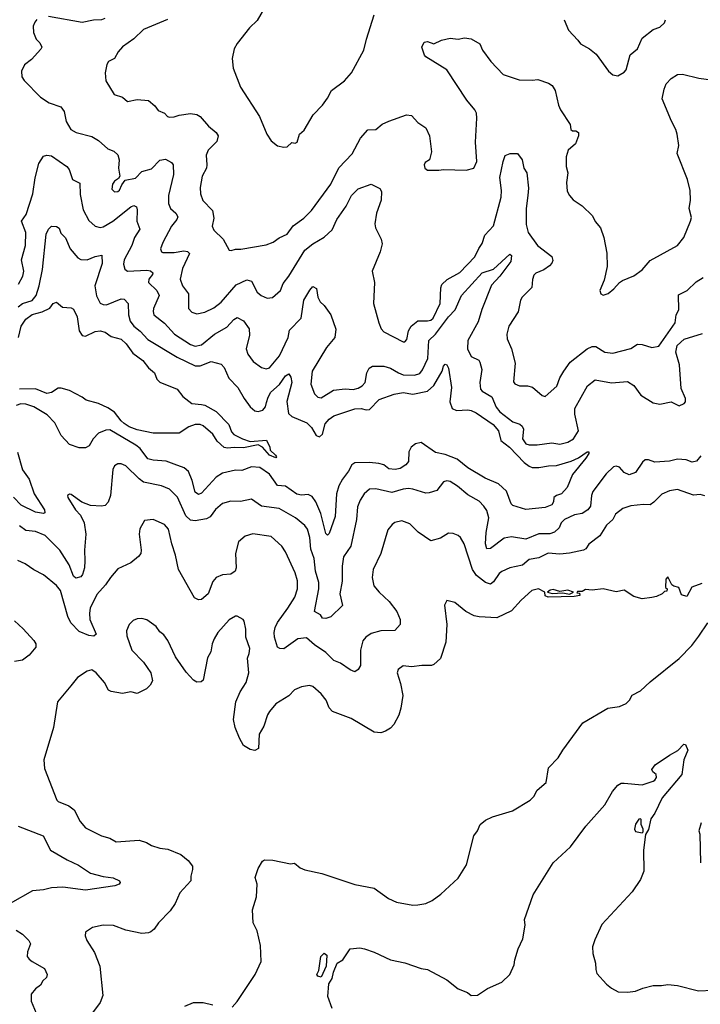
# Model space of a CAD drawing. Extents: x 1933546 to 2138868, y 524910 to 667279.
# Tile 322 of 466: x 2035207 to 2039426, y 645699 to 651805. Entities that reach past the tile are written whole.
import ezdxf

# ---------------------------------------------------------------- set-up
doc = ezdxf.new("R2010")
doc.units = 0

msp = doc.modelspace()

# ---------------------------------------------------------------- linework, layer by layer
at = {"layer": '0CON10XD'}
for points in [[(2036755.8, 651935), (2036679.5, 651800.5), (2036632.5, 651755), (2036555, 651657.5), (2036536.7, 651625), (2036523.3, 651565), (2036531.2, 651505), (2036575, 651387.5), (2036693.8, 651205), (2036738.8, 651095), (2036765, 651053.3), (2036805, 651023.3), (2036845, 651013.8), (2036865, 651016.7), (2036895, 651042.5), (2036915, 651040), (2036927.5, 651045), (2036942.5, 651095), (2036970.7, 651119.3), (2037026.2, 651215), (2037083.3, 651275), (2037115, 651317.5), (2037140, 651365), (2037220, 651425), (2037263.3, 651475), (2037341.2, 651615), (2037356.7, 651685), (2037403.9, 651836.1)], [(2035313.6, 651806.4), (2035300.5, 651789.5), (2035290, 651765), (2035292.5, 651725), (2035309.2, 651685), (2035331.7, 651661.7), (2035343.3, 651635), (2035338.1, 651621.9), (2035280.9, 651559.1), (2035235.7, 651525), (2035218.5, 651485), (2035221.2, 651451.2), (2035235, 651428.6), (2035335.4, 651325.4), (2035390.2, 651290.2), (2035461.2, 651265), (2035482.2, 651235), (2035495, 651173.3), (2035523.8, 651123.8), (2035556.7, 651105), (2035655, 651080), (2035695.4, 651055.4), (2035753.3, 651005), (2035790.5, 650990.5), (2035815, 650966.7), (2035824.3, 650935), (2035819.2, 650885), (2035826.7, 650835), (2035819.5, 650820.5), (2035795, 650804), (2035781.4, 650785), (2035778.8, 650755), (2035795, 650738), (2035815, 650740), (2035825, 650748), (2035839.1, 650780.9), (2035860.8, 650809.2), (2035925, 650823.3), (2035965, 650864.2), (2036025, 650880.8), (2036075, 650934.4), (2036110.3, 650940.3), (2036148.6, 650918.6), (2036157.5, 650905), (2036160.4, 650845), (2036129.1, 650715), (2036130, 650665), (2036141.4, 650635), (2036175.6, 650605), (2036187.5, 650582.5), (2036180.5, 650565), (2036147.1, 650525), (2036093.9, 650423.9), (2036080.8, 650385), (2036085.8, 650365.8), (2036095, 650360.8), (2036165, 650362), (2036225, 650372.7), (2036248.1, 650368.1), (2036259.5, 650355), (2036216.9, 650263.1), (2036202.5, 650195), (2036215.4, 650155), (2036253.5, 650105), (2036252.9, 650015), (2036275, 649990.8), (2036305, 649981.4), (2036355, 649991.9), (2036411.4, 650018.6), (2036455, 650052.7), (2036548.5, 650161.5), (2036615, 650191.5), (2036644.5, 650184.5), (2036680, 650115), (2036703.7, 650093.7), (2036741.7, 650078.3), (2036775, 650081.4), (2036824.2, 650125), (2036840.2, 650169.8), (2036875.9, 650214.1), (2036974.7, 650375), (2037025, 650416.1)], [(2035735, 651811.4), (2035715, 651803.3), (2035665, 651801.1), (2035595, 651788.2), (2035385.4, 651824.6)], [(2036123, 651807), (2035975, 651744), (2035915, 651685.8), (2035845, 651635.8), (2035816.7, 651605), (2035794, 651565), (2035756.7, 651545), (2035746.7, 651526.7), (2035735.8, 651475), (2035740, 651425), (2035791.7, 651341.7), (2035845, 651323.8), (2035875, 651298.6), (2035935, 651310), (2036005, 651302.9), (2036045, 651270), (2036065, 651242.5), (2036105, 651226.2), (2036124.2, 651204.2), (2036135, 651201.2), (2036165, 651202), (2036195, 651212.5), (2036265, 651223.3), (2036305, 651216.2), (2036326.7, 651205), (2036376.7, 651145), (2036425.4, 651105.4), (2036437.5, 651085), (2036429.8, 651050.2), (2036374.4, 650995.6), (2036362.5, 650965), (2036367.5, 650905), (2036364.2, 650885), (2036338.6, 650835), (2036325.7, 650765), (2036327.1, 650725), (2036343.1, 650683.1), (2036402.1, 650622.1), (2036409.5, 650575), (2036400, 650525), (2036409.7, 650499.7), (2036467.5, 650445), (2036505, 650376.2), (2036517, 650373), (2036545, 650382), (2036577.3, 650382.7), (2036735, 650409.4), (2036778.8, 650425), (2036815, 650452), (2036865, 650474.4), (2036902.8, 650527.2), (2036967.5, 650575), (2037015, 650621.2), (2037135, 650786), (2037184.6, 650885.4), (2037267.3, 650972.7), (2037319.5, 651070.5), (2037365, 651121.4), (2037415, 651124.3), (2037455, 651158.1), (2037495, 651175.7), (2037605, 651214.2), (2037635, 651210.8), (2037675, 651166.7), (2037723.9, 651133.9), (2037748, 651085), (2037760, 650985), (2037747.5, 650935), (2037720.7, 650919.3), (2037713.8, 650905), (2037718.8, 650885), (2037735, 650872), (2037805, 650871.2), (2037835, 650876.7), (2037975, 650872), (2038022.5, 650885), (2038040, 650925), (2038032.5, 651045), (2038041.2, 651195), (2038038.8, 651225), (2038028.8, 651245), (2037978.8, 651305), (2037855, 651493.3), (2037724.6, 651574.6), (2037716.2, 651585), (2037700, 651635), (2037713.8, 651665), (2037735, 651670), (2037775, 651656.2), (2037822.7, 651677.3), (2037875, 651690.8), (2037925, 651684.5), (2037965, 651693.3), (2038005, 651685.7), (2038058.8, 651655), (2038075.8, 651615), (2038127.1, 651545), (2038205, 651466), (2038302.4, 651432.4), (2038385, 651430), (2038420, 651435), (2038485, 651412), (2038507, 651397), (2038526.2, 651365), (2038546.7, 651275), (2038560, 651245), (2038618.8, 651155), (2038623.3, 651125), (2038635, 651116.7), (2038655, 651116.2), (2038671.2, 651105), (2038672, 651085), (2038652, 651035), (2038606.2, 650995), (2038595.6, 650954.4), (2038594.2, 650895), (2038605.7, 650855), (2038596.4, 650795), (2038602, 650742), (2038614.5, 650714.5), (2038637.3, 650687.3), (2038695, 650650.8), (2038758.5, 650588.5), (2038775, 650553.3), (2038807.5, 650515), (2038829.2, 650455), (2038847, 650357), (2038848.6, 650275), (2038830.5, 650189.5), (2038803.3, 650125), (2038810, 650105), (2038825, 650097.5), (2038855, 650106.7), (2038890, 650135), (2038925, 650176), (2038943.2, 650186.8), (2039015, 650216.7), (2039065, 650253.8), (2039115, 650310.8), (2039285.8, 650405), (2039324, 650455), (2039366.2, 650555), (2039371.7, 650578.3), (2039357.5, 650635), (2039366.1, 650686.1), (2039363.8, 650745), (2039346.2, 650815), (2039282, 650975), (2039293.3, 651025), (2039283.3, 651095), (2039275.7, 651125), (2039247.8, 651175), (2039189.2, 651315), (2039201.6, 651375), (2039215, 651408), (2039245, 651440), (2039284.6, 651465.4), (2039315, 651467.9), (2039416.9, 651443.1), (2039554.4, 651424.4)], [(2038583.3, 651805), (2038609.3, 651739.3), (2038668, 651678), (2038683.3, 651655), (2038740, 651625), (2038781.2, 651591.2), (2038856.7, 651485), (2038885, 651463.3), (2038915, 651456.7), (2038955, 651480), (2038966.7, 651495), (2038992.5, 651587.5), (2039036.7, 651625), (2039065, 651690), (2039135, 651743.3), (2039175, 651758.8), (2039203.6, 651786.4), (2039210, 651805)], [(2035199.5, 650165), (2035225.4, 650215), (2035232.2, 650245), (2035217.8, 650315), (2035243.2, 650405), (2035244.6, 650485), (2035218.2, 650555), (2035247.1, 650597.1), (2035287.5, 650725), (2035302.7, 650825), (2035326, 650914), (2035355, 650958.8), (2035375.9, 650964.1), (2035405, 650960.8), (2035499.2, 650895), (2035514.4, 650875), (2035535, 650813.3), (2035580.4, 650790.4), (2035580.9, 650720.9), (2035601.2, 650625), (2035635, 650560), (2035675.4, 650525.4), (2035705, 650515.6), (2035725, 650519.5), (2035785, 650556.2), (2035895, 650643.6), (2035915, 650653.1), (2035931.4, 650645), (2035936.1, 650625), (2035932.3, 650555), (2035951.9, 650505), (2035918.2, 650455), (2035903.1, 650405), (2035853.9, 650315), (2035851.1, 650288.9), (2035858.6, 650258.6), (2035875.4, 650245.4), (2035995, 650252), (2036016.9, 650246.9), (2036032, 650235), (2036030.8, 650225), (2036008.1, 650195), (2036005.6, 650175), (2036056.4, 650125), (2036071.8, 650095), (2036036.2, 650015), (2036033.8, 649995), (2036039.5, 649975), (2036104.1, 649924.1), (2036166.7, 649855), (2036265, 649790), (2036295, 649780), (2036335, 649788.5), (2036415, 649854.7), (2036491.5, 649898.5), (2036535, 649945.7), (2036555, 649958.1), (2036595, 649937.1), (2036628.7, 649888.7), (2036631.7, 649848.3), (2036610, 649765), (2036620.6, 649730.6), (2036655, 649685.8), (2036705, 649647.5), (2036735, 649639.2), (2036755, 649647.1), (2036818.6, 649721.4), (2036871.5, 649835), (2036880, 649880), (2036950.9, 649955), (2036969.2, 650065), (2037005, 650128.6), (2037025, 650150.8), (2037047.7, 650137.7), (2037055.6, 650085), (2037068.9, 650055), (2037095, 650032), (2037135.6, 649975.6), (2037166, 649885), (2037161.2, 649835), (2037108.3, 649771.7), (2037020.5, 649625), (2037012.7, 649545), (2037034.6, 649484.6), (2037054.5, 649464.5), (2037075, 649460), (2037153, 649507), (2037225, 649516.5), (2037275, 649511.6), (2037305, 649519.3), (2037330.9, 649535), (2037349.2, 649555), (2037358.9, 649615), (2037374.3, 649645), (2037395, 649657.5), (2037465, 649657.3), (2037506, 649645), (2037555, 649614.6), (2037585, 649603.3), (2037655, 649601.5), (2037688.3, 649611.8), (2037705, 649632.9), (2037737.1, 649705), (2037743.2, 649815), (2037785, 649855.3), (2037865, 649962.3), (2037907.5, 650005), (2037945, 650095.5), (2038075, 650235.9), (2038145, 650258), (2038245, 650350.8), (2038255, 650342.5), (2038252.3, 650305), (2038184.6, 650215), (2038131.3, 650158.7), (2038072.2, 650007.8), (2038048.4, 649931.6), (2037985.6, 649815), (2037982.2, 649765), (2038005.6, 649715.6), (2038053.1, 649693.1), (2038060.3, 649680.3), (2038071.9, 649635), (2038060, 649555), (2038064.7, 649514.7), (2038075, 649501.8), (2038135, 649466.5), (2038161.3, 649401.3), (2038184.3, 649374.3), (2038265, 649310.8), (2038307.5, 649297.5), (2038322.9, 649285), (2038330, 649265), (2038324.7, 649205), (2038344.5, 649174.5), (2038365, 649168.2), (2038415, 649168.2), (2038505, 649180.8), (2038555, 649172.5), (2038606, 649185), (2038640, 649205), (2038671.8, 649255), (2038648.1, 649358.1), (2038648.4, 649395), (2038727.9, 649535), (2038775, 649572.5), (2038875, 649552.5), (2038975, 649560.9), (2039015, 649536.5), (2039056.8, 649476.8), (2039135, 649428.5), (2039175, 649420.9), (2039245, 649435.8), (2039295, 649410), (2039326.2, 649425), (2039334.2, 649435.8), (2039334.2, 649455.8), (2039308.5, 649518.5), (2039296.8, 649665), (2039275, 649742.5), (2039283.1, 649785), (2039327.1, 649822.9), (2039440, 649860)], [(2037025, 650416.1), (2037095, 650457.1), (2037145, 650502.1), (2037172.9, 650565), (2037231.2, 650648.8), (2037263.5, 650715), (2037305, 650755.5), (2037385, 650784.3), (2037439.2, 650759.2), (2037449.5, 650739.5), (2037448.8, 650685), (2037418.1, 650605), (2037408.3, 650538.3), (2037413.4, 650513.4), (2037447.5, 650445), (2037454, 650415), (2037440.8, 650365), (2037391.2, 650245), (2037405.6, 650175), (2037400, 650045), (2037433.1, 649925), (2037447.6, 649887.6), (2037465, 649870), (2037585, 649806.7), (2037595, 649806.7), (2037607.6, 649822.4), (2037617.5, 649875), (2037633.1, 649905), (2037675, 649937.3), (2037735, 649937.1), (2037755, 649942.3), (2037770, 649955), (2037813.4, 650045), (2037816.9, 650143.1), (2037825, 650162.5), (2037856.6, 650193.4), (2037935, 650237.8), (2038029.4, 650335), (2038053.1, 650386.9), (2038075, 650416.7), (2038091.3, 650468.7), (2038145, 650526), (2038191.2, 650705), (2038193.9, 650745), (2038184.3, 650825.7), (2038204.1, 650925), (2038217.3, 650962.7), (2038247.5, 650975), (2038292.5, 650975), (2038322, 650935), (2038331.4, 650885), (2038350, 650855), (2038360.7, 650759.3), (2038356.5, 650715), (2038346.4, 650635), (2038347.1, 650535), (2038358.9, 650485), (2038416.2, 650405), (2038505.8, 650335.8), (2038511.2, 650311.2), (2038506.9, 650295), (2038491.1, 650278.9), (2038455.9, 650254.1), (2038406.8, 650233.2), (2038395, 650221.2), (2038385.6, 650194.4), (2038382.9, 650145), (2038321.4, 650085), (2038311.4, 650065), (2038297.5, 649992.5), (2038238.6, 649905), (2038227.1, 649855), (2038230, 649825), (2038255, 649763.8), (2038279.3, 649675), (2038268.9, 649558.9), (2038276.9, 649546.9), (2038305, 649535.4), (2038355, 649535.4), (2038385.3, 649525.3), (2038445, 649474.3), (2038465, 649468), (2038537.2, 649532.8), (2038555.7, 649585), (2038580.6, 649625), (2038619.2, 649680.8), (2038725, 649764.4), (2038755, 649779.4), (2038777.9, 649777.9), (2038835, 649743.3), (2038885, 649736.4), (2038995, 649766), (2039038, 649792), (2039065, 649790.8), (2039125, 649771.4), (2039169.1, 649780.9), (2039271.4, 649925), (2039276, 649975), (2039293.9, 650006.1), (2039290.8, 650099.2), (2039344.4, 650125), (2039400.5, 650179.5), (2039445, 650207.1)], [(2035196.7, 650025), (2035225, 650044.8), (2035285, 650063.1), (2035308.8, 650095), (2035328.1, 650155), (2035348.6, 650255), (2035371.2, 650475), (2035385, 650506.2), (2035405, 650524), (2035435, 650523.1), (2035451.3, 650511.3), (2035461.8, 650481.8), (2035491.9, 650451.9), (2035519.6, 650385), (2035567.7, 650327.7), (2035585, 650317.9), (2035625, 650315.4), (2035675, 650336.7), (2035715.7, 650345.7), (2035717.8, 650292.2), (2035672.9, 650155), (2035682.9, 650092.9), (2035705, 650047.8), (2035725, 650038.5), (2035745, 650037.5), (2035835, 650074.4), (2035855, 650071.9), (2035880, 650045), (2035880.8, 649975), (2035892.8, 649935), (2035915, 649904), (2035953.5, 649873.5), (2036000.9, 649820.9), (2036182.4, 649712.4), (2036295, 649658.2), (2036325, 649658.2), (2036394.4, 649684.4), (2036455, 649668.8), (2036475, 649648.8), (2036503.1, 649583.1), (2036559.4, 649525), (2036598.9, 649455), (2036635.6, 649405), (2036665, 649380.5), (2036685, 649376.4), (2036715, 649384.5), (2036731.8, 649405), (2036737.9, 649432.1), (2036747, 649465), (2036764.3, 649495), (2036817.1, 649542.9), (2036855, 649596), (2036875, 649608.8), (2036888.1, 649588.1), (2036893.3, 649555), (2036862.3, 649437.7), (2036873, 649363), (2036893.1, 649345), (2036986.9, 649305), (2037016.4, 649276.4), (2037045, 649226.9), (2037065, 649218.5), (2037085, 649235.7), (2037101, 649299), (2037125, 649328.4), (2037155, 649349.3), (2037285, 649391.2), (2037324.5, 649394.5), (2037355, 649385.8), (2037375, 649388), (2037435, 649449.5), (2037527.5, 649482.5), (2037585, 649492.2), (2037645, 649482.5), (2037735, 649502), (2037774, 649536), (2037825.5, 649625), (2037835, 649656.2), (2037845, 649668), (2037855, 649664.2), (2037866.2, 649645), (2037884.5, 649525), (2037874.6, 649435), (2037888.9, 649395), (2037915, 649381.5), (2037985, 649385.4), (2038005, 649380.8), (2038036.6, 649366.6), (2038143.1, 649295), (2038176.2, 649255), (2038189.1, 649195), (2038243.3, 649155), (2038335, 649058.9), (2038365, 649035.5), (2038385, 649028.9), (2038425, 649028.1), (2038485, 649039.2), (2038535, 649040), (2038625, 649067.7), (2038671, 649089), (2038725, 649125.6), (2038735.8, 649125.8), (2038735.6, 649115), (2038717.3, 649085), (2038634.7, 648985.3), (2038600.8, 648905), (2038565.8, 648864.2), (2038535.8, 648854.2), (2038518.8, 648841.2), (2038515.8, 648814.2), (2038505, 648796.2), (2038465, 648779.4), (2038345, 648767.8), (2038263.4, 648793.4), (2038253.8, 648803.8), (2038225, 648881.5), (2038175, 648926.5), (2038092.7, 648962.7), (2037985, 649025.7), (2037919.2, 649079.2), (2037845, 649108.4), (2037785, 649121.2), (2037695, 649182.7), (2037660, 649175), (2037634.4, 649155), (2037620.4, 649125), (2037616.7, 649065), (2037600, 649045), (2037565, 649022.1), (2037535, 649015.5), (2037495, 649019.1), (2037464.1, 649044.1), (2037432.8, 649052.8), (2037375, 649058.6), (2037285, 649057.3), (2037265.3, 649044.7), (2037245.3, 649005), (2037208.8, 648955), (2037186, 648915), (2037171.3, 648865), (2037162.5, 648725), (2037125, 648618), (2037115, 648608), (2037105, 648618.8), (2037072.9, 648742.9), (2037043.5, 648815), (2037019.1, 648849.1), (2036995, 648860.3), (2036955, 648857.1), (2036925, 648862.2), (2036855, 648911.8), (2036805, 648917.3), (2036755, 648986), (2036695, 649027.3), (2036645, 649033.1), (2036585, 649009.2), (2036545, 649010.9), (2036465, 648992), (2036425, 648968), (2036335, 648868.5), (2036315, 648860.6), (2036295.6, 648875.6), (2036277, 648947), (2036253.3, 649003.2), (2036226.8, 649026.8), (2036165, 649049.1), (2036115, 649068.2), (2036035, 649073.4), (2036001.9, 649081.9), (2035953.2, 649145), (2035927.6, 649167.6), (2035765, 649260.7), (2035740.3, 649259.7), (2035695, 649240.7), (2035662.1, 649205), (2035637.4, 649162.6), (2035615, 649150), (2035575, 649149.2), (2035515, 649171.4), (2035465, 649226.9), (2035425, 649305.6), (2035376.7, 649355), (2035295, 649404.5), (2035245, 649421.8), (2035215, 649422.8), (2035185, 649413.2)], [(2035199.5, 649835), (2035215.2, 649905), (2035245, 649948.9), (2035283.8, 649976.2), (2035346.1, 649993.9), (2035393.5, 650016.5), (2035415, 650045.7), (2035435, 650054), (2035472.2, 650022.2), (2035525, 650017.5), (2035539.5, 650009.5), (2035562.2, 649962.2), (2035575, 649875.8), (2035595, 649846.2), (2035615, 649842.8), (2035675, 649871.8), (2035705, 649876.2), (2035737.7, 649867.7), (2035775, 649839.5), (2035835, 649824.4), (2035866.4, 649795), (2035907.3, 649737.3), (2035970.9, 649690.9), (2036005, 649646.9), (2036043.3, 649615), (2036057.5, 649575), (2036075, 649557.5), (2036184.1, 649514.1), (2036219.1, 649469.1), (2036275, 649425.7), (2036335, 649418.6), (2036355.6, 649415.6), (2036425, 649376.2), (2036502.5, 649295), (2036519.3, 649249.3), (2036535, 649233.3), (2036587.5, 649205), (2036635, 649189.2), (2036738, 649198), (2036758, 649155), (2036760, 649135), (2036792, 649105), (2036798, 649095), (2036795, 649087.5), (2036756, 649105), (2036712, 649155), (2036685, 649168), (2036595, 649149.4), (2036537.4, 649152.6), (2036495, 649147.5), (2036475, 649152), (2036430.5, 649190.5), (2036403.8, 649233.8), (2036345, 649287.3), (2036325.6, 649294.4), (2036295.8, 649294.2), (2036255, 649280), (2036195, 649241.2), (2036035, 649241.4), (2035935, 649262.1), (2035885, 649280.4), (2035855, 649300), (2035835, 649317.3), (2035795, 649372.1), (2035752.7, 649397.3), (2035695, 649425.6), (2035620, 649445), (2035593.8, 649465), (2035516.7, 649505), (2035465, 649520.8), (2035445, 649520), (2035405, 649492.7), (2035375, 649487.8), (2035305.2, 649515.2), (2035205, 649514.8)], [(2035192.5, 649122.5), (2035225, 649014.4), (2035266.2, 648955), (2035297.6, 648865), (2035360, 648765), (2035362.3, 648747.7), (2035355, 648743.3), (2035305, 648751.8), (2035215.4, 648795.4), (2035167.9, 648845)], [(2039429.1, 649100.9), (2039401.9, 649068.1), (2039375, 649061.3), (2039338.8, 649075), (2039285, 649079.6), (2039235, 649067.8), (2039145, 649061.3), (2039105, 649075.5), (2039085, 649075.7), (2039067.8, 649062.2), (2039025, 648997.5), (2038985, 648982.9), (2038955, 648997.1), (2038925, 649029.2), (2038905, 649035.8), (2038888.3, 649031.7), (2038842, 648988), (2038760.4, 648879.6), (2038751.8, 648855), (2038745, 648788.8), (2038730, 648765), (2038695, 648743.7), (2038645.8, 648735), (2038583.5, 648705), (2038564.5, 648685), (2038550.9, 648655), (2038523.5, 648626.5), (2038494, 648616), (2038425, 648616.1), (2038345, 648584.7), (2038255, 648598.5), (2038209.8, 648590.2), (2038125, 648525.8), (2038103.3, 648523.3), (2038093.8, 648555), (2038099.1, 648625), (2038115.5, 648715), (2038102.2, 648762.2), (2038085, 648789.2), (2038055, 648818.6), (2037985, 648857.8), (2037921.9, 648911.9), (2037875, 648940.6), (2037855, 648945.7), (2037835, 648940), (2037793.8, 648886.2), (2037745, 648870), (2037725, 648869.4), (2037645, 648894.6), (2037617.6, 648897.6), (2037585, 648894.5), (2037515, 648872.1), (2037415, 648895.5), (2037375, 648894.4), (2037341.9, 648865), (2037316.7, 648825), (2037300.9, 648785), (2037295.4, 648705.4), (2037259.4, 648540.6), (2037215.3, 648474.7), (2037206, 648416), (2037205.8, 648324.2), (2037191.1, 648245), (2037207.3, 648172.7), (2037135, 648102), (2037105, 648091.2), (2037085, 648093.3), (2037072, 648115), (2037034.2, 648135), (2037060.6, 648275), (2037060.9, 648315), (2037041.4, 648385), (2037032.9, 648462.9), (2037012, 648522), (2037006.2, 648595), (2036990.9, 648645), (2036975, 648668.9), (2036917.5, 648715), (2036815, 648774.5), (2036705, 648788.9), (2036645, 648832.5), (2036575, 648816.7), (2036515, 648819.2), (2036465, 648805.8), (2036421.5, 648768.5), (2036404.1, 648744.1), (2036388.1, 648721.9), (2036365, 648710), (2036295, 648697.2), (2036265, 648702.1), (2036237.7, 648727.7), (2036184.5, 648845), (2036135, 648893.1), (2036086.7, 648915), (2035975, 648938.1), (2035947, 648957), (2035865, 649038.1), (2035835, 649051.4), (2035815, 649050.8), (2035795, 649038.8), (2035784.4, 649015), (2035769.5, 648855), (2035755, 648813.3), (2035737, 648793), (2035715, 648787.5), (2035645, 648792), (2035593, 648813), (2035525, 648861.2), (2035515, 648863.3), (2035503.3, 648855), (2035505, 648842.5), (2035552.9, 648765), (2035583.2, 648733.2), (2035605.7, 648685), (2035617.1, 648615), (2035607.9, 648515), (2035610.8, 648449.2), (2035608.8, 648405), (2035596.8, 648365), (2035585, 648350), (2035555, 648341.1), (2035541.2, 648355), (2035514.1, 648425), (2035455, 648516.5), (2035365, 648605.5), (2035305, 648632.1), (2035245, 648637.5), (2035205, 648665.5)], [(2039455, 648852.9), (2039425, 648860), (2039385, 648856.4), (2039285, 648891.9), (2039235, 648884.4), (2039187, 648863), (2039137.6, 648812.4), (2039115, 648797.5), (2039075, 648799.5), (2038995, 648790.5), (2038945.6, 648774.4), (2038901.4, 648738.6), (2038883.3, 648705), (2038845, 648670.8), (2038802.5, 648605), (2038735, 648552.9), (2038715.8, 648524.2), (2038702.5, 648515), (2038615, 648496.2), (2038555, 648490.3), (2038484, 648496), (2038425, 648468), (2038365, 648457.5), (2038325, 648423.1), (2038245, 648406.8), (2038195, 648383.6), (2038179.5, 648370.5), (2038145, 648318.1), (2038125, 648305.5), (2038095, 648315.4), (2038039.1, 648359.1), (2038014.7, 648395), (2037963.3, 648555), (2037939.2, 648595), (2037925, 648605.8), (2037895, 648619.2), (2037865, 648620.8), (2037815, 648589.2), (2037755, 648572.5), (2037678, 648628), (2037625, 648678.6), (2037575, 648696.9), (2037533, 648687), (2037515.5, 648674.5), (2037489.1, 648640.9), (2037446.7, 648495), (2037398.1, 648395), (2037391.1, 648345), (2037402.9, 648295), (2037435, 648254.4), (2037498.1, 648198.1), (2037544.6, 648134.6), (2037565.8, 648085), (2037566.2, 648055), (2037532.1, 648017.9), (2037445, 648015.4), (2037385, 647998.5), (2037353, 647977), (2037335, 647953.3), (2037319.6, 647895), (2037319.1, 647800.9), (2037306.2, 647775), (2037285, 647762), (2037255, 647773.3), (2037195.3, 647815.3), (2037155, 647831.2), (2037105, 647880.5), (2037035, 647927.5), (2036985, 647971.5), (2036932, 647965), (2036845, 647902.7), (2036820, 647905), (2036805, 647914.4), (2036786.1, 647975), (2036784.2, 648005), (2036790.6, 648035), (2036805, 648067.8), (2036870, 648155), (2036911.8, 648225), (2036929.6, 648275), (2036929.6, 648325), (2036914.1, 648374.1), (2036855.6, 648505), (2036831.2, 648541.2), (2036765, 648600.6), (2036652.9, 648617.1), (2036605, 648601.9), (2036563.1, 648566.9), (2036545.6, 648495), (2036548.1, 648405), (2036542.5, 648385), (2036515, 648366.9), (2036465, 648363.3), (2036425, 648345.6), (2036405, 648322), (2036375, 648244), (2036335, 648210), (2036315, 648206.9), (2036290.9, 648220.9), (2036190.9, 648395), (2036173.8, 648485), (2036150.4, 648555), (2036130, 648645), (2036104, 648674), (2036035, 648706.5), (2035981.3, 648698.7), (2035951.7, 648648.3), (2035947.3, 648615), (2035960.6, 648515), (2035957.5, 648495), (2035944.3, 648475.7), (2035895, 648437.5), (2035815, 648398.8), (2035770.6, 648345), (2035739.4, 648300.6), (2035685, 648241.4), (2035644.7, 648155), (2035638.9, 648125), (2035641.8, 648085), (2035681.9, 647995), (2035667.2, 647982.8), (2035635, 647985.4), (2035575, 648011.6), (2035523.6, 648065), (2035505.8, 648105), (2035460.7, 648265), (2035435.8, 648295.8), (2035355, 648362), (2035295, 648394), (2035241.7, 648431.7), (2035195, 648450.8)], [(2039435, 648308.2), (2039373.3, 648286.7), (2039342.5, 648227.5), (2039309.2, 648239.2), (2039292.9, 648285), (2039261.7, 648291.7), (2039250, 648300), (2039225, 648350), (2039212.5, 648335), (2039210, 648285), (2039220, 648275), (2039218.3, 648261.7), (2039205, 648260), (2039190, 648245), (2039155, 648227.5), (2039125, 648221.2), (2039065, 648213.8), (2039015, 648227.5), (2038955, 648266.7), (2038905, 648257.5), (2038825, 648275.6), (2038755, 648266.7), (2038715, 648272.5), (2038695, 648260), (2038665, 648260), (2038661.7, 648251.7), (2038678.3, 648248.3), (2038680, 648235), (2038645, 648227.5), (2038483.1, 648223.1), (2038465, 648232.5), (2038462.5, 648255), (2038423.4, 648276.6), (2038382, 648265), (2038315, 648205.8), (2038255, 648140), (2038165, 648095.6), (2038055, 648101.2), (2038025, 648108.8), (2037972.5, 648135), (2037905, 648190), (2037855, 648202.5), (2037841.2, 648175), (2037854, 648055), (2037849.2, 647945), (2037815, 647843.8), (2037775, 647806.2), (2037759.1, 647800.9), (2037699.5, 647800.5), (2037635, 647791.2), (2037585, 647799.2), (2037553.8, 647775), (2037546.2, 647755), (2037568.1, 647688.1), (2037582.5, 647615), (2037570, 647535), (2037557.2, 647492.8), (2037525.7, 647435), (2037505, 647412), (2037475, 647392.5), (2037445, 647382.9), (2037405, 647387.5), (2037262.4, 647472.4), (2037145.6, 647515.6), (2037125, 647538.8), (2037106.5, 647585), (2037075.4, 647625), (2037025, 647670), (2037004.3, 647675.7), (2036955, 647667.5), (2036910.6, 647649.4), (2036875, 647611.4), (2036795, 647563.3), (2036755, 647516), (2036742.9, 647495), (2036721.2, 647425), (2036691.2, 647375), (2036687.5, 647285), (2036665, 647273.3), (2036635, 647278.8), (2036595, 647303.3), (2036568.8, 647348.8), (2036542.5, 647415), (2036532.9, 647465), (2036546.9, 647575), (2036573.9, 647636.1), (2036611.9, 647695), (2036626.9, 647755), (2036618.2, 647845), (2036630.4, 647875), (2036633.5, 647905), (2036609.2, 647975), (2036609.2, 648025), (2036598.8, 648075), (2036592.5, 648085), (2036555, 648106.2), (2036544.1, 648105.9), (2036505, 648083.8), (2036435.6, 648005), (2036412.2, 647965), (2036400, 647935), (2036390.9, 647885), (2036371.3, 647848.7), (2036345, 647710), (2036331.7, 647698.3), (2036305, 647697.5), (2036285, 647710), (2036238.3, 647758.3), (2036172.5, 647855), (2036126, 647955), (2036100, 647990), (2036075, 648008.8), (2036053.1, 648043.1), (2035995, 648083.8), (2035965, 648092), (2035935, 648088.8), (2035911.2, 648078.8), (2035885.6, 648054.4), (2035870, 648015), (2035872, 647985), (2035901.2, 647895), (2035975, 647820), (2036020, 647755), (2036030, 647705), (2036015, 647677.5), (2035993.6, 647656.4), (2035935, 647627.5), (2035895, 647636), (2035845, 647627.3), (2035775, 647638.9), (2035758.3, 647648.3), (2035732.9, 647695), (2035680.8, 647755), (2035655, 647774), (2035625, 647766.2), (2035565, 647726.2), (2035524, 647675), (2035441.2, 647575), (2035416, 647415), (2035357.5, 647215), (2035361.7, 647161.7), (2035437.5, 646965), (2035446.4, 646956.4), (2035510.9, 646930.9), (2035543.8, 646905), (2035582.4, 646832.4), (2035615, 646793.8), (2035715, 646744.4), (2035765, 646730), (2035805, 646706), (2035947.7, 646717.7), (2035993.6, 646703.6), (2036023.3, 646685), (2036075, 646668.5), (2036125, 646661.5), (2036205, 646627.8), (2036252.1, 646592.1), (2036277.5, 646555), (2036278.8, 646535), (2036268.8, 646495), (2036268, 646465), (2036199.2, 646390.8), (2036170, 646325), (2036140.4, 646279.6), (2036067.1, 646205), (2036041.4, 646165), (2036020.6, 646149.4), (2036005, 646142.5), (2035965, 646139.4), (2035865, 646158.9), (2035787.6, 646187.6), (2035725, 646190.6), (2035657.5, 646175), (2035613.9, 646146.1), (2035613.8, 646125), (2035624, 646095), (2035671.3, 646021.3), (2035702.9, 645935), (2035721.4, 645755), (2035705, 645711.2), (2035652.1, 645637.9)], [(2038615, 648242.5), (2038640, 648255), (2038605, 648266.7), (2038555, 648260), (2038515, 648272.5), (2038495, 648267.5), (2038480, 648255), (2038507, 648247), (2038575, 648250), (2038615, 648242.5)], [(2035175, 648077.5), (2035227.6, 648027.6), (2035294.3, 647955), (2035307.5, 647935), (2035308, 647915), (2035265, 647864.2), (2035225, 647832.5), (2035175, 647825.8)], [(2036525, 645682.5), (2036555, 645717.5), (2036666.2, 645885), (2036703.8, 645965), (2036698.8, 646065), (2036680, 646155), (2036654.4, 646205), (2036650.8, 646285), (2036674.2, 646365), (2036680, 646445), (2036666.4, 646486.4), (2036685, 646542.5), (2036712.7, 646587.3), (2036725, 646596.2), (2036776.4, 646593.6), (2036885, 646571.2), (2036910, 646575), (2036946.4, 646546.4), (2036975, 646533.3), (2037080.5, 646510.5), (2037285, 646442), (2037405, 646419.2), (2037492.5, 646355), (2037542.7, 646332.7), (2037645, 646314), (2037675, 646316.2), (2037725, 646323.8), (2037765, 646343.3), (2037817.9, 646382.1), (2037925, 646482.5), (2037976.4, 646563.6), (2038023.3, 646743.3), (2038045.7, 646774.3), (2038062, 646815), (2038095, 646841.2), (2038138.3, 646861.7), (2038261.7, 646898.3), (2038372.5, 646965), (2038395, 646987.5), (2038415, 647027.5), (2038471.2, 647075), (2038485, 647166.7), (2038545, 647227.5), (2038573.9, 647276.1), (2038698.8, 647445), (2038852.5, 647535), (2038925, 647546.2), (2038966.3, 647563.7), (2038988, 647585), (2039004.1, 647615.9), (2039055, 647643.3), (2039115, 647698.8), (2039295.7, 647844.3), (2039373.3, 647925), (2039416.9, 647983.1), (2039473.8, 648065)], [(2037144.2, 645674.2), (2037117.1, 645747.1), (2037122.7, 645827.3), (2037145, 645860), (2037152, 645898), (2037174.5, 645955.5), (2037210, 645975), (2037255, 646042.9), (2037315, 646048.8), (2037345, 646044), (2037405, 646023.1), (2037505, 645974.3), (2037595, 645955.8), (2037695, 645922), (2037735, 645916), (2037855, 645851.2), (2037925, 645796.2), (2037982.7, 645772.7), (2038005, 645753.8), (2038045, 645755.7), (2038106.4, 645796.4), (2038195, 645836), (2038245, 645883.3), (2038273.1, 645945), (2038275.6, 645975), (2038297, 646043), (2038326.4, 646106.4), (2038339.7, 646190.3), (2038335.8, 646225), (2038391.2, 646378.8), (2038515, 646576.7), (2038621.2, 646675), (2038716, 646805), (2038835, 646936.2), (2038881.3, 647018.7), (2038915, 647059.2), (2038935, 647070), (2038955, 647071.2), (2039065, 647060), (2039133.6, 647083.6), (2039145, 647088.8), (2039154, 647105), (2039152, 647125), (2039131.4, 647141.4), (2039126, 647155), (2039146, 647185), (2039235.8, 647245), (2039287.8, 647272.2), (2039325, 647313.3), (2039335, 647310), (2039348.8, 647275), (2039324.2, 647215), (2039312.5, 647125), (2039190.2, 646979.8), (2039145.5, 646885), (2039119.8, 646850.2), (2039105, 646782.5), (2039087, 646753), (2039074.4, 646655), (2039075.5, 646525), (2039056.1, 646473.9), (2039005, 646395.8), (2038815, 646194), (2038771.5, 646098.5), (2038758.6, 646055), (2038760, 646015), (2038777.5, 645955), (2038778, 645915), (2038785, 645890), (2038845, 645823.3), (2038875, 645798.8), (2038917.7, 645777.7), (2038975, 645774.2), (2039025, 645780), (2039069.7, 645800.3), (2039134.5, 645815.5), (2039185, 645815.7), (2039225, 645823.1), (2039285.5, 645815.5), (2039415, 645781.9), (2039505, 645787.8)], [(2039065, 646763.3), (2039071.7, 646768.3), (2039072.5, 646785), (2039060, 646815), (2039060, 646845), (2039055, 646850), (2039045, 646846.7), (2039025, 646816.7), (2039019.2, 646785), (2039025, 646770.8), (2039065, 646763.3)], [(2035198, 646805), (2035352.5, 646745), (2035398, 646655), (2035500.6, 646595)], [(2039431.2, 646825), (2039416.7, 646775), (2039423.6, 646753.6), (2039427, 646577)], [(2035500.6, 646595), (2035571.2, 646561.2), (2035645, 646512.2), (2035725, 646491.2), (2035786.4, 646483.6), (2035825.8, 646465.8), (2035830, 646455), (2035823.3, 646445), (2035797.5, 646435), (2035615, 646407.3), (2035474.6, 646425.4), (2035405, 646422.5), (2035355, 646410), (2035286.7, 646403.3), (2035147.1, 646325)], [(2035185, 646158.6), (2035224.5, 646134.5), (2035264, 646095), (2035274.2, 646074.2), (2035254.5, 646025), (2035253.3, 645995), (2035265, 645978.6), (2035285, 645965.5), (2035360.7, 645920.7), (2035378, 645885), (2035372.9, 645865), (2035350.6, 645845), (2035335, 645818), (2035305.7, 645795), (2035278.5, 645761.5), (2035278.8, 645718.8), (2035308.9, 645645)], [(2037075, 645867.5), (2037055, 645874), (2037050, 645885), (2037061.7, 645908.3), (2037074, 645995), (2037095, 646016.2), (2037111.2, 646005), (2037106, 645935), (2037075, 645867.5)], [(2036231.7, 645688.3), (2036285, 645710), (2036345, 645710), (2036405, 645696)]]:
    msp.add_lwpolyline(points, dxfattribs=at)

doc.saveas('drawing.dxf')
